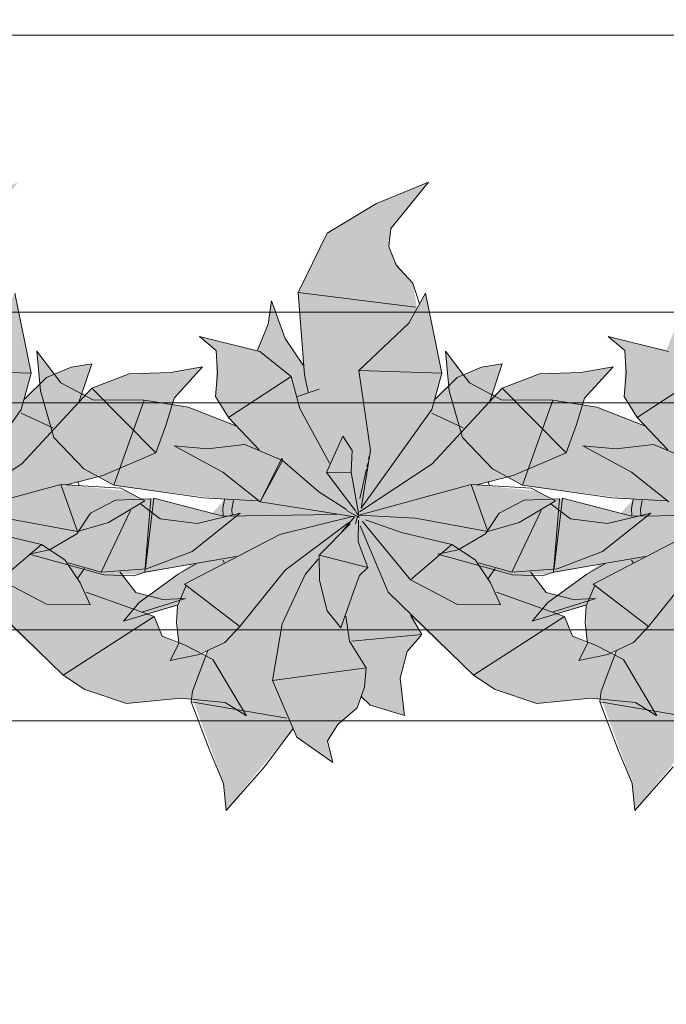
# Model space of a CAD drawing. Header units: millimetres. Extents: x -59761 to 112741, y -57975 to 46221.
# Tile 390 of 421: x 82134 to 82846, y -10067 to -8983. Entities that reach past the tile are written whole.
import ezdxf

# ---------------------------------------------------------------- set-up
doc = ezdxf.new("R2010")
doc.units = ezdxf.units.MM
for name, pattern in [('короткая штриховая', [282.222222, 141.111111, -141.111111]), ('Штриховая', [564.444447, 282.222223, -282.222223]), ('Штрихпунктирная', [670.277762, 352.777767, -176.388884, 0, -141.111112])]:
    doc.linetypes.add(name, pattern=pattern)
for name, color, linetype in [('Интерьер - Мебель', 7, 'Continuous'), ('Элемент модели - Границы зон', 7, 'Continuous'), ('Элемент Модели - Зона', 7, 'Continuous'), ('Элемент Модели - Оси', 2, 'Continuous')]:
    doc.layers.add(name, color=color, linetype=linetype)

msp = doc.modelspace()

# ---------------------------------------------------------------- hatches: boundary and pattern name
at = {"layer": 'Интерьер - Мебель', "linetype": 'Continuous', "lineweight": 0}
for points in [[(82132.2, -9161.92), (82074.96, -9185.35), (82020.64, -9217.93), (81988.78, -9283.32), (81994.17, -9363.23), (81975.41, -9335.48), (81959.32, -9292.44), (81955.69, -9318.31), (81944.05, -9346.91), (81879.91, -9331.79), (81898.52, -9347.31), (81898.24, -9390.13), (81897.63, -9397.7), (81911.96, -9421.11), (81920, -9430.06), (81866.1, -9409.55), (81825.32, -9403.05), (81769.23, -9401.64), (81727.5, -9382.62), (81701.02, -9347.87), (81704.83, -9391.67), (81719.55, -9442.88), (81752.83, -9477.57), (81785.86, -9495.58), (81907.65, -9511.28), (81893.75, -9526.55), (81829.65, -9509.89), (81787.69, -9511.92), (81759.91, -9526.25), (81745.04, -9548.96), (81714.9, -9566.58), (81692.58, -9571.37), (81774.86, -9594.15), (81813.83, -9593.45), (81870.29, -9582.69), (81818.53, -9621.28), (81796.37, -9645.3), (81855.71, -9628.39), (81855.93, -9658.32), (81857.09, -9669.92), (81847.76, -9688.65), (81889.18, -9677.55), (81871.51, -9728.17), (81906.44, -9823.85), (81909.27, -9853.92), (81983.17, -9763.36), (81987.29, -9773.04), (82026.87, -9800.8), (82020.93, -9776.97), (82032.28, -9759.2), (82053.6, -9740.68), (82057.64, -9729.36), (82067.96, -9737.6), (82105.7, -9749.02), (82101.12, -9708.18), (82108.71, -9678.66), (82124.83, -9659.87), (82113.05, -9641.14), (82181.84, -9704.8), (82205.65, -9720.6), (82251.45, -9735.87), (82310.94, -9730.08), (82360.18, -9734.85), (82383.58, -9749.34), (82346.72, -9687.54), (82290.79, -9661.9), (82282.08, -9640.06), (82269.39, -9635.1), (82316.59, -9620.11), (82291.41, -9621.33), (82261.72, -9613.76), (82244.35, -9590.84), (82273.74, -9587.47), (82323.85, -9568.35), (82376.83, -9526.31), (82329.42, -9537.88), (82288.56, -9532.7), (82267.19, -9516.38), (82271.89, -9512.58), (82251.14, -9501.8), (82185.28, -9495.17), (82225.52, -9484.89), (82283.94, -9459.8), (82303.88, -9399.75), (82335.38, -9365.1), (82299.88, -9371.33), (82254.32, -9372.74), (82213.36, -9388.5), (82199.61, -9403), (82213.39, -9362.01), (82190.65, -9365.49), (82163.62, -9376.87), (82139.37, -9400.71), (82146.76, -9372.12), (82128.72, -9283.96), (82119.56, -9300.57), (82114.98, -9272.97), (82105.84, -9263.08), (82094.1, -9246.74), (82088.42, -9232.66), (82090.54, -9212.69)], [(82584.1, -9161.92), (82526.86, -9185.35), (82472.54, -9217.93), (82440.68, -9283.32), (82446.07, -9363.23), (82427.31, -9335.48), (82411.22, -9292.44), (82407.59, -9318.31), (82395.95, -9346.91), (82331.81, -9331.79), (82350.42, -9347.31), (82350.14, -9390.13), (82349.54, -9397.7), (82363.86, -9421.11), (82371.91, -9430.06), (82318.01, -9409.55), (82277.22, -9403.05), (82221.13, -9401.64), (82179.4, -9382.62), (82152.92, -9347.87), (82156.74, -9391.67), (82171.45, -9442.88), (82204.73, -9477.57), (82237.77, -9495.58), (82359.55, -9511.28), (82345.65, -9526.55), (82281.55, -9509.89), (82239.59, -9511.92), (82211.81, -9526.25), (82196.94, -9548.96), (82166.8, -9566.58), (82144.48, -9571.37), (82226.76, -9594.15), (82265.74, -9593.45), (82322.19, -9582.69), (82270.43, -9621.28), (82248.27, -9645.3), (82307.61, -9628.39), (82307.83, -9658.32), (82309, -9669.92), (82299.66, -9688.65), (82341.08, -9677.55), (82323.41, -9728.17), (82358.35, -9823.85), (82361.17, -9853.92), (82435.07, -9763.36), (82439.19, -9773.04), (82478.77, -9800.8), (82472.83, -9776.97), (82484.18, -9759.2), (82505.51, -9740.68), (82509.54, -9729.36), (82519.86, -9737.6), (82557.6, -9749.02), (82553.03, -9708.18), (82560.61, -9678.66), (82576.73, -9659.87), (82564.96, -9641.14), (82633.74, -9704.8), (82657.56, -9720.6), (82703.35, -9735.87), (82762.84, -9730.08), (82812.09, -9734.85), (82835.48, -9749.34), (82798.63, -9687.54), (82742.69, -9661.9), (82733.98, -9640.06), (82721.29, -9635.1), (82768.49, -9620.11), (82743.32, -9621.33), (82713.62, -9613.76), (82696.26, -9590.84), (82725.64, -9587.47), (82775.75, -9568.35), (82828.74, -9526.31), (82781.32, -9537.88), (82740.47, -9532.7), (82719.09, -9516.38), (82723.79, -9512.58), (82703.05, -9501.8), (82637.18, -9495.17), (82677.42, -9484.89), (82735.84, -9459.8), (82755.78, -9399.75), (82787.28, -9365.1), (82751.79, -9371.33), (82706.22, -9372.74), (82665.26, -9388.5), (82651.52, -9403), (82665.29, -9362.01), (82642.55, -9365.49), (82615.52, -9376.87), (82591.27, -9400.71), (82598.66, -9372.12), (82580.63, -9283.96), (82571.47, -9300.57), (82566.88, -9272.97), (82557.74, -9263.08), (82546.01, -9246.74), (82540.32, -9232.66), (82542.44, -9212.69)], [(83034.1, -9161.92), (82976.86, -9185.35), (82922.54, -9217.93), (82890.68, -9283.32), (82896.07, -9363.23), (82877.31, -9335.48), (82861.22, -9292.44), (82857.59, -9318.31), (82845.95, -9346.91), (82781.81, -9331.79), (82800.42, -9347.31), (82800.14, -9390.13), (82799.54, -9397.7), (82813.86, -9421.11), (82821.91, -9430.06), (82768.01, -9409.55), (82727.22, -9403.05), (82671.13, -9401.64), (82629.4, -9382.62), (82602.92, -9347.87), (82606.74, -9391.67), (82621.45, -9442.88), (82654.73, -9477.57), (82687.77, -9495.58), (82809.55, -9511.28), (82795.65, -9526.55), (82731.55, -9509.89), (82689.59, -9511.92), (82661.81, -9526.25), (82646.94, -9548.96), (82616.8, -9566.58), (82594.48, -9571.37), (82676.76, -9594.15), (82715.74, -9593.45), (82772.19, -9582.69), (82720.43, -9621.28), (82698.27, -9645.3), (82757.61, -9628.39), (82757.83, -9658.32), (82759, -9669.92), (82749.66, -9688.65), (82791.08, -9677.55), (82773.41, -9728.17), (82808.35, -9823.85), (82811.17, -9853.92), (82885.07, -9763.36), (82889.19, -9773.04), (82928.77, -9800.8), (82922.83, -9776.97), (82934.18, -9759.2), (82955.51, -9740.68), (82959.54, -9729.36), (82969.86, -9737.6), (83007.6, -9749.02), (83003.03, -9708.18), (83010.61, -9678.66), (83026.73, -9659.87), (83014.96, -9641.14), (83083.74, -9704.8), (83107.56, -9720.6), (83153.35, -9735.87), (83212.84, -9730.08), (83262.09, -9734.85), (83285.48, -9749.34), (83248.63, -9687.54), (83192.69, -9661.9), (83183.98, -9640.06), (83171.29, -9635.1), (83218.49, -9620.11), (83193.32, -9621.33), (83163.62, -9613.76), (83146.26, -9590.84), (83175.64, -9587.47), (83225.75, -9568.35), (83278.74, -9526.31), (83231.32, -9537.88), (83190.47, -9532.7), (83169.09, -9516.38), (83173.79, -9512.58), (83153.05, -9501.8), (83087.18, -9495.17), (83127.42, -9484.89), (83185.84, -9459.8), (83205.78, -9399.75), (83237.28, -9365.1), (83201.79, -9371.33), (83156.22, -9372.74), (83115.26, -9388.5), (83101.52, -9403), (83115.29, -9362.01), (83092.55, -9365.49), (83065.52, -9376.87), (83041.27, -9400.71), (83048.66, -9372.12), (83030.63, -9283.96), (83021.47, -9300.57), (83016.88, -9272.97), (83007.74, -9263.08), (82996.01, -9246.74), (82990.32, -9232.66), (82992.44, -9212.69)]]:
    msp.add_hatch(color=255, dxfattribs=at).paths.add_polyline_path(points)

# ---------------------------------------------------------------- linework, layer by layer
at = {"layer": 'Интерьер - Мебель', "color": 7, "linetype": 'Continuous', "lineweight": 15}
for p, q in [((82584.1, -9161.92), (82526.86, -9185.35)), ((82584.1, -9161.92), (82526.86, -9185.35)), ((82584.1, -9161.92), (82542.44, -9212.69)), ((82584.1, -9161.92), (82542.44, -9212.69)), ((82526.86, -9185.35), (82472.54, -9217.93)), ((82526.86, -9185.35), (82472.54, -9217.93)), ((82542.44, -9212.69), (82540.32, -9232.66)), ((82542.44, -9212.69), (82540.32, -9232.66)), ((82472.54, -9217.93), (82440.68, -9283.32)), ((82472.54, -9217.93), (82440.68, -9283.32)), ((82540.32, -9232.66), (82548.61, -9253.19)), ((82540.32, -9232.66), (82548.61, -9253.19)), ((82548.61, -9253.19), (82566.88, -9272.97)), ((82548.61, -9253.19), (82566.88, -9272.97)), ((82566.88, -9272.97), (82574.18, -9295.76)), ((82566.88, -9272.97), (82574.18, -9295.76)), ((82128.72, -9283.96), (82146.76, -9372.12)), ((82128.72, -9283.96), (82146.76, -9372.12)), ((82440.68, -9283.32), (82569.68, -9299.61)), ((82440.68, -9283.32), (82447.56, -9373.87)), ((82440.68, -9283.32), (82569.68, -9299.61)), ((82440.68, -9283.32), (82447.56, -9373.87)), ((82580.63, -9283.96), (82562.3, -9317.18)), ((82580.63, -9283.96), (82562.3, -9317.18)), ((82580.63, -9283.96), (82598.66, -9372.12)), ((82580.63, -9283.96), (82598.66, -9372.12)), ((82411.22, -9292.44), (82407.59, -9318.31)), ((82411.22, -9292.44), (82407.59, -9318.31)), ((82411.22, -9292.44), (82426.2, -9333.84)), ((82411.22, -9292.44), (82426.2, -9333.84)), ((82407.59, -9318.31), (82395.95, -9346.91)), ((82407.59, -9318.31), (82395.95, -9346.91)), ((82562.3, -9317.18), (82507.47, -9369.38)), ((82562.3, -9317.18), (82507.47, -9369.38)), ((82331.81, -9331.79), (82350.42, -9347.31)), ((82331.81, -9331.79), (82398.41, -9348.17)), ((82331.81, -9331.79), (82350.42, -9347.31)), ((82331.81, -9331.79), (82398.41, -9348.17)), ((82426.2, -9333.84), (82446.07, -9363.23)), ((82426.2, -9333.84), (82446.07, -9363.23)), ((82781.81, -9331.79), (82800.42, -9347.31)), ((82781.81, -9331.79), (82848.41, -9348.17)), ((82781.81, -9331.79), (82800.42, -9347.31)), ((82781.81, -9331.79), (82848.41, -9348.17)), ((82152.92, -9347.87), (82156.74, -9391.67)), ((82152.92, -9347.87), (82179.4, -9382.62)), ((82152.92, -9347.87), (82156.74, -9391.67)), ((82152.92, -9347.87), (82179.4, -9382.62)), ((82350.42, -9347.31), (82351.58, -9372.16)), ((82350.42, -9347.31), (82351.58, -9372.16)), ((82398.41, -9348.17), (82432.79, -9375.65)), ((82398.41, -9348.17), (82432.79, -9375.65)), ((82602.92, -9347.87), (82606.74, -9391.67)), ((82602.92, -9347.87), (82629.4, -9382.62)), ((82602.92, -9347.87), (82606.74, -9391.67)), ((82602.92, -9347.87), (82629.4, -9382.62)), ((82800.42, -9347.31), (82801.58, -9372.16)), ((82800.42, -9347.31), (82801.58, -9372.16)), ((82190.65, -9365.49), (82163.62, -9376.86)), ((82190.65, -9365.49), (82163.62, -9376.86)), ((82213.39, -9362), (82190.65, -9365.49)), ((82213.39, -9362), (82190.65, -9365.49)), ((82213.39, -9362), (82199.61, -9403)), ((82213.39, -9362), (82199.61, -9403)), ((82335.38, -9365.1), (82299.88, -9371.33)), ((82335.38, -9365.1), (82299.88, -9371.33)), ((82335.38, -9365.1), (82303.88, -9399.75)), ((82335.38, -9365.1), (82303.88, -9399.75)), ((82642.55, -9365.49), (82615.52, -9376.86)), ((82642.55, -9365.49), (82615.52, -9376.86)), ((82665.29, -9362), (82642.55, -9365.49)), ((82665.29, -9362), (82642.55, -9365.49)), ((82665.29, -9362), (82651.52, -9403)), ((82665.29, -9362), (82651.52, -9403)), ((82787.28, -9365.1), (82751.79, -9371.33)), ((82787.28, -9365.1), (82751.79, -9371.33)), ((82787.28, -9365.1), (82755.78, -9399.75)), ((82787.28, -9365.1), (82755.78, -9399.75)), ((82055.56, -9369.38), (82146.76, -9372.11)), ((82055.56, -9369.38), (82146.76, -9372.11)), ((82146.76, -9372.12), (82135.73, -9412.13)), ((82146.76, -9372.12), (82135.73, -9412.13)), ((82163.62, -9376.86), (82139.37, -9400.71)), ((82163.62, -9376.86), (82139.37, -9400.71)), ((82254.32, -9372.74), (82213.36, -9388.5)), ((82254.32, -9372.74), (82213.36, -9388.5)), ((82299.88, -9371.33), (82254.32, -9372.74)), ((82299.88, -9371.33), (82254.32, -9372.74)), ((82351.58, -9372.16), (82349.54, -9397.7)), ((82351.58, -9372.16), (82349.54, -9397.7)), ((82432.79, -9375.65), (82363.86, -9421.11)), ((82432.79, -9375.65), (82363.86, -9421.11)), ((82432.79, -9375.65), (82442.48, -9411.21)), ((82432.79, -9375.65), (82442.48, -9411.21)), ((82447.56, -9373.87), (82451.48, -9392.91)), ((82447.56, -9373.87), (82451.48, -9392.91)), ((82507.47, -9369.38), (82598.66, -9372.11)), ((82507.47, -9369.38), (82520.3, -9457.25)), ((82507.47, -9369.38), (82598.66, -9372.11)), ((82507.47, -9369.38), (82520.3, -9457.25)), ((82598.66, -9372.12), (82587.63, -9412.13)), ((82598.66, -9372.12), (82587.63, -9412.13)), ((82615.52, -9376.86), (82591.27, -9400.71)), ((82615.52, -9376.86), (82591.27, -9400.71)), ((82706.22, -9372.74), (82665.26, -9388.5)), ((82706.22, -9372.74), (82665.26, -9388.5)), ((82751.79, -9371.33), (82706.22, -9372.74)), ((82751.79, -9371.33), (82706.22, -9372.74)), ((82801.58, -9372.16), (82799.54, -9397.7)), ((82801.58, -9372.16), (82799.54, -9397.7)), ((82882.79, -9375.65), (82813.86, -9421.11)), ((82882.79, -9375.65), (82813.86, -9421.11)), ((82213.36, -9388.5), (82136.18, -9471.99)), ((82213.36, -9388.5), (82136.18, -9471.99)), ((82179.4, -9382.62), (82214.45, -9401.59)), ((82179.4, -9382.62), (82214.45, -9401.59)), ((82213.36, -9388.5), (82283.94, -9459.8)), ((82213.36, -9388.5), (82283.94, -9459.8)), ((82665.26, -9388.5), (82588.08, -9471.99)), ((82665.26, -9388.5), (82588.08, -9471.99)), ((82629.4, -9382.62), (82664.45, -9401.59)), ((82629.4, -9382.62), (82664.45, -9401.59)), ((82665.26, -9388.5), (82735.84, -9459.8)), ((82665.26, -9388.5), (82735.84, -9459.8)), ((82156.74, -9391.67), (82171.45, -9442.88)), ((82156.74, -9391.67), (82171.45, -9442.88)), ((82303.88, -9399.75), (82294.71, -9429.6)), ((82303.88, -9399.75), (82294.71, -9429.6)), ((82349.54, -9397.7), (82363.86, -9421.11)), ((82349.54, -9397.7), (82363.86, -9421.11)), ((82463.71, -9389.62), (82439.86, -9397.84)), ((82463.71, -9389.62), (82439.86, -9397.84)), ((82606.74, -9391.67), (82621.45, -9442.88)), ((82606.74, -9391.67), (82621.45, -9442.88)), ((82755.78, -9399.75), (82746.61, -9429.6)), ((82755.78, -9399.75), (82746.61, -9429.6)), ((82799.54, -9397.7), (82813.86, -9421.11)), ((82799.54, -9397.7), (82813.86, -9421.11)), ((82214.45, -9401.59), (82270.83, -9402.04)), ((82214.45, -9401.59), (82270.83, -9402.04)), ((82270.83, -9402.04), (82237.77, -9495.58)), ((82270.83, -9402.04), (82237.77, -9495.58)), ((82270.83, -9402.04), (82319.32, -9409.76)), ((82270.83, -9402.04), (82319.32, -9409.76)), ((82319.32, -9409.76), (82371.91, -9430.06)), ((82319.32, -9409.76), (82371.91, -9430.06)), ((82442.48, -9411.21), (82475.12, -9471.09)), ((82442.48, -9411.21), (82475.12, -9471.09)), ((82664.45, -9401.59), (82720.83, -9402.04)), ((82664.45, -9401.59), (82720.83, -9402.04)), ((82720.83, -9402.04), (82687.77, -9495.58)), ((82720.83, -9402.04), (82687.77, -9495.58)), ((82720.83, -9402.04), (82769.32, -9409.76)), ((82720.83, -9402.04), (82769.32, -9409.76)), ((82769.32, -9409.76), (82821.91, -9430.06)), ((82769.32, -9409.76), (82821.91, -9430.06)), ((82135.73, -9412.13), (82058.1, -9520.82)), ((82135.73, -9412.13), (82058.1, -9520.82)), ((82135.69, -9416.37), (82170.46, -9432.33)), ((82135.69, -9416.37), (82170.46, -9432.33)), ((82363.86, -9421.11), (82397.74, -9456.57)), ((82363.86, -9421.11), (82397.74, -9456.57)), ((82587.63, -9412.13), (82510, -9520.82)), ((82587.63, -9412.13), (82510, -9520.82)), ((82587.59, -9416.37), (82622.36, -9432.33)), ((82587.59, -9416.37), (82622.36, -9432.33)), ((82813.86, -9421.11), (82847.74, -9456.57)), ((82813.86, -9421.11), (82847.74, -9456.57)), ((82294.71, -9429.6), (82283.94, -9459.8)), ((82294.71, -9429.6), (82283.94, -9459.8)), ((82746.61, -9429.6), (82735.84, -9459.8)), ((82746.61, -9429.6), (82735.84, -9459.8)), ((82171.45, -9442.88), (82204.73, -9477.57)), ((82171.45, -9442.88), (82204.73, -9477.57)), ((82489.69, -9441.52), (82471.86, -9481.59)), ((82489.69, -9441.52), (82471.86, -9481.59)), ((82489.69, -9441.52), (82499.91, -9457.45)), ((82489.69, -9441.52), (82499.91, -9457.45)), ((82621.45, -9442.88), (82654.73, -9477.57)), ((82621.45, -9442.88), (82654.73, -9477.57)), ((82303.92, -9452.1), (82340.75, -9455.35)), ((82303.92, -9452.1), (82357.51, -9481.04)), ((82303.92, -9452.1), (82340.75, -9455.35)), ((82303.92, -9452.1), (82357.51, -9481.04)), ((82381.87, -9450.71), (82340.75, -9455.35)), ((82381.87, -9450.71), (82340.75, -9455.35)), ((82381.87, -9450.71), (82423.3, -9468.31)), ((82381.87, -9450.71), (82423.3, -9468.31)), ((82753.92, -9452.1), (82790.75, -9455.35)), ((82753.92, -9452.1), (82807.51, -9481.04)), ((82753.92, -9452.1), (82790.75, -9455.35)), ((82753.92, -9452.1), (82807.51, -9481.04)), ((82831.87, -9450.71), (82790.75, -9455.35)), ((82831.87, -9450.71), (82790.75, -9455.35)), ((82831.87, -9450.71), (82873.3, -9468.31)), ((82831.87, -9450.71), (82873.3, -9468.31)), ((82283.94, -9459.8), (82225.52, -9484.89)), ((82283.94, -9459.8), (82225.52, -9484.89)), ((82499.91, -9457.45), (82499.05, -9481.34)), ((82499.91, -9457.45), (82499.05, -9481.34)), ((82520.3, -9457.25), (82510, -9520.82)), ((82520.3, -9457.25), (82510, -9520.82)), ((82518.57, -9464.39), (82518.08, -9466.62)), ((82518.57, -9464.39), (82518.08, -9466.62)), ((82520.03, -9457.69), (82519.78, -9458.81)), ((82520.03, -9457.69), (82519.78, -9458.81)), ((82735.84, -9459.8), (82677.42, -9484.89)), ((82735.84, -9459.8), (82677.42, -9484.89)), ((82136.18, -9471.99), (82056.11, -9524.75)), ((82136.18, -9471.99), (82056.11, -9524.75)), ((82422.46, -9465.7), (82398.76, -9514.02)), ((82422.46, -9465.7), (82398.76, -9514.02)), ((82423.3, -9468.31), (82398.76, -9514.02)), ((82423.3, -9468.31), (82398.76, -9514.02)), ((82422.46, -9465.7), (82423.3, -9468.31)), ((82422.46, -9465.7), (82423.3, -9468.31)), ((82423.3, -9468.31), (82463.37, -9502.94)), ((82423.3, -9468.31), (82463.37, -9502.94)), ((82588.08, -9471.99), (82508.01, -9524.75)), ((82588.08, -9471.99), (82508.01, -9524.75)), ((82517.11, -9471.09), (82516.14, -9475.55)), ((82517.11, -9471.09), (82516.14, -9475.55)), ((82225.52, -9484.89), (82185.31, -9495.16)), ((82225.52, -9484.89), (82185.31, -9495.16)), ((82204.73, -9477.57), (82237.77, -9495.58)), ((82204.73, -9477.57), (82237.77, -9495.58)), ((82357.51, -9481.04), (82398.76, -9514.02)), ((82357.51, -9481.04), (82398.76, -9514.02)), ((82499.05, -9481.34), (82471.86, -9481.59)), ((82499.05, -9481.34), (82471.86, -9481.59)), ((82471.86, -9481.59), (82503.88, -9523.87)), ((82471.86, -9481.59), (82503.88, -9523.87)), ((82499.05, -9481.34), (82507.33, -9528.43)), ((82499.05, -9481.34), (82507.33, -9528.43)), ((82515.64, -9477.78), (82508.6, -9510.1)), ((82515.64, -9477.78), (82508.6, -9510.1)), ((82677.42, -9484.89), (82637.21, -9495.16)), ((82677.42, -9484.89), (82637.21, -9495.16)), ((82654.73, -9477.57), (82687.77, -9495.58)), ((82654.73, -9477.57), (82687.77, -9495.58)), ((82807.51, -9481.04), (82848.76, -9514.02)), ((82807.51, -9481.04), (82848.76, -9514.02)), ((82179.28, -9494.81), (82055.43, -9528.43)), ((82179.28, -9494.81), (82055.43, -9528.43)), ((82179.28, -9494.81), (82245.3, -9498.76)), ((82179.28, -9494.81), (82197.6, -9546.65)), ((82179.28, -9494.81), (82245.3, -9498.76)), ((82179.28, -9494.81), (82197.6, -9546.65)), ((82197.89, -9491.57), (82199.28, -9495.93)), ((82197.89, -9491.57), (82199.28, -9495.93)), ((82237.77, -9495.58), (82335.92, -9509.37)), ((82237.77, -9495.58), (82335.92, -9509.37)), ((82631.18, -9494.81), (82507.33, -9528.43)), ((82631.18, -9494.81), (82507.33, -9528.43)), ((82631.18, -9494.81), (82697.21, -9498.76)), ((82631.18, -9494.81), (82649.5, -9546.65)), ((82631.18, -9494.81), (82697.21, -9498.76)), ((82631.18, -9494.81), (82649.5, -9546.65)), ((82649.79, -9491.57), (82651.19, -9495.93)), ((82649.79, -9491.57), (82651.19, -9495.93)), ((82687.77, -9495.58), (82785.92, -9509.37)), ((82687.77, -9495.58), (82785.92, -9509.37)), ((82245.3, -9498.76), (82271.89, -9512.58)), ((82245.3, -9498.76), (82271.89, -9512.58)), ((82463.37, -9502.94), (82493.73, -9522.13)), ((82463.37, -9502.94), (82493.73, -9522.13)), ((82697.21, -9498.76), (82723.79, -9512.58)), ((82697.21, -9498.76), (82723.79, -9512.58)), ((82239.6, -9511.92), (82211.81, -9526.25)), ((82239.6, -9511.92), (82211.81, -9526.25)), ((82271.89, -9512.58), (82231.84, -9536.51)), ((82271.89, -9512.58), (82231.84, -9536.51)), ((82278.36, -9510.57), (82239.6, -9511.92)), ((82278.36, -9510.57), (82239.6, -9511.92)), ((82267.19, -9516.38), (82288.56, -9532.7)), ((82267.19, -9516.38), (82288.56, -9532.7)), ((82278.36, -9510.57), (82271.9, -9591.43)), ((82278.36, -9510.57), (82271.9, -9591.43)), ((82281.55, -9509.89), (82272.43, -9587.03)), ((82281.55, -9509.89), (82272.43, -9587.03)), ((82281.55, -9509.89), (82358.01, -9529.77)), ((82281.55, -9509.89), (82358.01, -9529.77)), ((82335.92, -9509.37), (82395.93, -9512.58)), ((82335.92, -9509.37), (82395.93, -9512.58)), ((82359.55, -9511.28), (82357.53, -9521.35)), ((82359.55, -9511.28), (82357.53, -9521.35)), ((82369.42, -9512.55), (82367.56, -9521.82)), ((82369.42, -9512.55), (82367.56, -9521.82)), ((82398.76, -9514.02), (82500.79, -9529.93)), ((82398.76, -9514.02), (82500.79, -9529.93)), ((82689.6, -9511.92), (82661.81, -9526.25)), ((82689.6, -9511.92), (82661.81, -9526.25)), ((82723.79, -9512.58), (82683.75, -9536.51)), ((82723.79, -9512.58), (82683.75, -9536.51)), ((82728.36, -9510.57), (82689.6, -9511.92)), ((82728.36, -9510.57), (82689.6, -9511.92)), ((82719.09, -9516.38), (82740.47, -9532.7)), ((82719.09, -9516.38), (82740.47, -9532.7)), ((82728.36, -9510.57), (82721.9, -9591.43)), ((82728.36, -9510.57), (82721.9, -9591.43)), ((82731.55, -9509.89), (82722.43, -9587.03)), ((82731.55, -9509.89), (82722.43, -9587.03)), ((82731.55, -9509.89), (82808.01, -9529.77)), ((82731.55, -9509.89), (82808.01, -9529.77)), ((82785.92, -9509.37), (82845.93, -9512.58)), ((82785.92, -9509.37), (82845.93, -9512.58)), ((82809.55, -9511.28), (82807.53, -9521.35)), ((82809.55, -9511.28), (82807.53, -9521.35)), ((82819.42, -9512.55), (82817.56, -9521.82)), ((82819.42, -9512.55), (82817.56, -9521.82)), ((82211.81, -9526.25), (82196.94, -9548.96)), ((82211.81, -9526.25), (82196.94, -9548.96)), ((82256.11, -9523.32), (82223.82, -9591.22)), ((82256.11, -9523.32), (82223.82, -9591.22)), ((82376.83, -9526.31), (82323.85, -9568.35)), ((82376.83, -9526.31), (82323.85, -9568.35)), ((82376.83, -9526.31), (82329.42, -9537.88)), ((82376.83, -9526.31), (82329.42, -9537.88)), ((82357.53, -9521.35), (82357.98, -9529.15)), ((82357.53, -9521.35), (82357.98, -9529.15)), ((82482.94, -9527.63), (82358.01, -9529.77)), ((82482.94, -9527.63), (82358.01, -9529.77)), ((82367.56, -9521.82), (82367.94, -9528.36)), ((82367.56, -9521.82), (82367.94, -9528.36)), ((82501.74, -9529.8), (82420.45, -9549.79)), ((82501.74, -9529.8), (82420.45, -9549.79)), ((82502.96, -9530.08), (82488.5, -9546.98)), ((82502.96, -9530.08), (82488.5, -9546.98)), ((82493.88, -9523.56), (82507.78, -9531.02)), ((82493.88, -9523.56), (82507.78, -9531.02)), ((82505.73, -9530.08), (82503.82, -9538)), ((82505.73, -9530.08), (82503.82, -9538)), ((82504.18, -9524.42), (82507.78, -9531.02)), ((82504.18, -9524.42), (82507.78, -9531.02)), ((82506.83, -9525.56), (82506.28, -9527.82)), ((82506.83, -9525.56), (82506.28, -9527.82)), ((82506.47, -9527.29), (82507.33, -9528.43)), ((82506.47, -9527.29), (82507.33, -9528.43)), ((82507.33, -9528.43), (82569.73, -9531.7)), ((82507.33, -9528.43), (82569.73, -9531.7)), ((82661.81, -9526.25), (82646.94, -9548.96)), ((82661.81, -9526.25), (82646.94, -9548.96)), ((82708.02, -9523.32), (82675.72, -9591.22)), ((82708.02, -9523.32), (82675.72, -9591.22)), ((82828.74, -9526.31), (82775.75, -9568.35)), ((82828.74, -9526.31), (82775.75, -9568.35)), ((82828.74, -9526.31), (82781.32, -9537.88)), ((82828.74, -9526.31), (82781.32, -9537.88)), ((82807.53, -9521.35), (82807.98, -9529.15)), ((82807.53, -9521.35), (82807.98, -9529.15)), ((82932.94, -9527.63), (82808.01, -9529.77)), ((82932.94, -9527.63), (82808.01, -9529.77)), ((82817.56, -9521.82), (82817.94, -9528.36)), ((82817.56, -9521.82), (82817.94, -9528.36)), ((82117.83, -9531.7), (82197.6, -9546.65)), ((82117.83, -9531.7), (82197.6, -9546.65)), ((82231.84, -9536.51), (82197.6, -9546.65)), ((82231.84, -9536.51), (82197.6, -9546.65)), ((82288.56, -9532.7), (82329.42, -9537.88)), ((82288.56, -9532.7), (82329.42, -9537.88)), ((82496.54, -9536.48), (82426.2, -9588.99)), ((82496.54, -9536.48), (82426.2, -9588.99)), ((82497.66, -9538.18), (82463.55, -9572.61)), ((82497.66, -9538.18), (82463.55, -9572.61)), ((82507.18, -9533.85), (82506.53, -9557.81)), ((82507.18, -9533.85), (82506.53, -9557.81)), ((82508.86, -9540.3), (82539.7, -9613.44)), ((82508.86, -9540.3), (82539.7, -9613.44)), ((82511.56, -9535.62), (82564.29, -9599.79)), ((82511.56, -9535.62), (82564.29, -9599.79)), ((82514.82, -9533.52), (82554.36, -9547.55)), ((82514.82, -9533.52), (82554.36, -9547.55)), ((82569.73, -9531.7), (82649.5, -9546.65)), ((82569.73, -9531.7), (82649.5, -9546.65)), ((82683.75, -9536.51), (82649.5, -9546.65)), ((82683.75, -9536.51), (82649.5, -9546.65)), ((82740.47, -9532.7), (82781.32, -9537.88)), ((82740.47, -9532.7), (82781.32, -9537.88)), ((82102.46, -9547.55), (82157.82, -9560.76)), ((82102.46, -9547.55), (82157.82, -9560.76)), ((82196.94, -9548.96), (82166.8, -9566.58)), ((82196.94, -9548.96), (82166.8, -9566.58)), ((82420.45, -9549.79), (82315.27, -9604.43)), ((82420.45, -9549.79), (82315.27, -9604.43)), ((82554.36, -9547.55), (82609.72, -9560.76)), ((82554.36, -9547.55), (82609.72, -9560.76)), ((82646.94, -9548.96), (82616.8, -9566.58)), ((82646.94, -9548.96), (82616.8, -9566.58)), ((82870.45, -9549.79), (82765.27, -9604.43)), ((82870.45, -9549.79), (82765.27, -9604.43)), ((82157.82, -9560.76), (82112.39, -9599.79)), ((82157.82, -9560.76), (82112.39, -9599.79)), ((82157.82, -9560.76), (82183.64, -9577.53)), ((82157.82, -9560.76), (82183.64, -9577.53)), ((82506.53, -9557.81), (82517.32, -9586.17)), ((82506.53, -9557.81), (82517.32, -9586.17)), ((82609.72, -9560.76), (82564.29, -9599.79)), ((82609.72, -9560.76), (82564.29, -9599.79)), ((82609.72, -9560.76), (82635.55, -9577.53)), ((82609.72, -9560.76), (82635.55, -9577.53)), ((82166.8, -9566.58), (82144.48, -9571.37)), ((82166.8, -9566.58), (82144.48, -9571.37)), ((82144.48, -9571.37), (82226.76, -9594.15)), ((82144.48, -9571.37), (82226.76, -9594.15)), ((82323.85, -9568.35), (82273.74, -9587.47)), ((82323.85, -9568.35), (82273.74, -9587.47)), ((82463.55, -9572.61), (82517.32, -9586.17)), ((82463.55, -9572.61), (82463.95, -9600.41)), ((82463.55, -9572.61), (82517.32, -9586.17)), ((82463.55, -9572.61), (82463.95, -9600.41)), ((82616.8, -9566.58), (82594.48, -9571.37)), ((82616.8, -9566.58), (82594.48, -9571.37)), ((82594.48, -9571.37), (82676.76, -9594.15)), ((82594.48, -9571.37), (82676.76, -9594.15)), ((82775.75, -9568.35), (82725.64, -9587.47)), ((82775.75, -9568.35), (82725.64, -9587.47)), ((82183.64, -9577.53), (82200.4, -9603.21)), ((82183.64, -9577.53), (82200.4, -9603.21)), ((82187.17, -9581.04), (82223.82, -9591.22)), ((82187.17, -9581.04), (82223.82, -9591.22)), ((82372.48, -9573.94), (82271.9, -9591.43)), ((82372.48, -9573.94), (82271.9, -9591.43)), ((82328.3, -9582), (82308.32, -9593.38)), ((82328.3, -9582), (82308.32, -9593.38)), ((82357.78, -9578.25), (82359.27, -9580.51)), ((82357.78, -9578.25), (82359.27, -9580.51)), ((82462.71, -9577.12), (82448.26, -9594.02)), ((82462.71, -9577.12), (82448.26, -9594.02)), ((82635.55, -9577.53), (82652.3, -9603.21)), ((82635.55, -9577.53), (82652.3, -9603.21)), ((82639.08, -9581.04), (82675.72, -9591.22)), ((82639.08, -9581.04), (82675.72, -9591.22)), ((82822.48, -9573.94), (82721.9, -9591.43)), ((82822.48, -9573.94), (82721.9, -9591.43)), ((82778.3, -9582), (82758.32, -9593.38)), ((82778.3, -9582), (82758.32, -9593.38)), ((82807.78, -9578.25), (82809.27, -9580.51)), ((82807.78, -9578.25), (82809.27, -9580.51)), ((82205.47, -9587.17), (82197.73, -9598.33)), ((82205.47, -9587.17), (82197.73, -9598.33)), ((82273.74, -9587.47), (82223.82, -9591.22)), ((82273.74, -9587.47), (82223.82, -9591.22)), ((82226.76, -9594.15), (82259.57, -9595.47)), ((82226.76, -9594.15), (82259.57, -9595.47)), ((82244.35, -9590.84), (82261.72, -9613.76)), ((82244.35, -9590.84), (82261.72, -9613.76)), ((82271.9, -9591.43), (82259.57, -9595.47)), ((82271.9, -9591.43), (82259.57, -9595.47)), ((82308.32, -9593.38), (82265.58, -9624.86)), ((82308.32, -9593.38), (82265.58, -9624.86)), ((82426.2, -9588.99), (82376.3, -9651.29)), ((82426.2, -9588.99), (82376.3, -9651.29)), ((82448.26, -9594.02), (82423.04, -9648.23)), ((82448.26, -9594.02), (82423.04, -9648.23)), ((82508.25, -9595.09), (82501.69, -9611.83)), ((82508.25, -9595.09), (82501.69, -9611.83)), ((82517.32, -9586.17), (82508.25, -9595.09)), ((82517.32, -9586.17), (82508.25, -9595.09)), ((82657.37, -9587.17), (82649.63, -9598.33)), ((82657.37, -9587.17), (82649.63, -9598.33)), ((82725.64, -9587.47), (82675.72, -9591.22)), ((82725.64, -9587.47), (82675.72, -9591.22)), ((82676.76, -9594.15), (82709.57, -9595.47)), ((82676.76, -9594.15), (82709.57, -9595.47)), ((82696.26, -9590.84), (82713.62, -9613.76)), ((82696.26, -9590.84), (82713.62, -9613.76)), ((82721.9, -9591.43), (82709.57, -9595.47)), ((82721.9, -9591.43), (82709.57, -9595.47)), ((82758.32, -9593.38), (82715.58, -9624.86)), ((82758.32, -9593.38), (82715.58, -9624.86)), ((82876.2, -9588.99), (82826.3, -9651.29)), ((82876.2, -9588.99), (82826.3, -9651.29)), ((82112.39, -9599.79), (82163.54, -9626.46)), ((82112.39, -9599.79), (82163.54, -9626.46)), ((82200.4, -9603.21), (82211.53, -9627.31)), ((82200.4, -9603.21), (82211.53, -9627.31)), ((82317.3, -9606), (82307.61, -9628.39)), ((82317.3, -9606), (82307.61, -9628.39)), ((82315.27, -9604.43), (82376.3, -9651.29)), ((82315.27, -9604.43), (82376.3, -9651.29)), ((82463.95, -9600.41), (82472.62, -9633.92)), ((82463.95, -9600.41), (82472.62, -9633.92)), ((82564.29, -9599.79), (82615.45, -9626.46)), ((82564.29, -9599.79), (82615.45, -9626.46)), ((82652.3, -9603.21), (82663.44, -9627.31)), ((82652.3, -9603.21), (82663.44, -9627.31)), ((82767.3, -9606), (82757.61, -9628.39)), ((82767.3, -9606), (82757.61, -9628.39)), ((82765.27, -9604.43), (82826.3, -9651.29)), ((82765.27, -9604.43), (82826.3, -9651.29)), ((82087.79, -9613.44), (82181.84, -9704.8)), ((82087.79, -9613.44), (82181.84, -9704.8)), ((82207.1, -9613.22), (82282.08, -9640.06)), ((82207.1, -9613.22), (82282.08, -9640.06)), ((82261.72, -9613.76), (82291.41, -9621.33)), ((82261.72, -9613.76), (82291.41, -9621.33)), ((82501.69, -9611.83), (82487.47, -9652.53)), ((82501.69, -9611.83), (82487.47, -9652.53)), ((82539.7, -9613.44), (82633.74, -9704.8)), ((82539.7, -9613.44), (82633.74, -9704.8)), ((82659.01, -9613.22), (82733.98, -9640.06)), ((82659.01, -9613.22), (82733.98, -9640.06)), ((82713.62, -9613.76), (82743.32, -9621.33)), ((82713.62, -9613.76), (82743.32, -9621.33)), ((82163.54, -9626.46), (82211.53, -9627.31)), ((82163.54, -9626.46), (82211.53, -9627.31)), ((82265.58, -9624.86), (82248.27, -9645.3)), ((82265.58, -9624.86), (82248.27, -9645.3)), ((82306.94, -9627.75), (82248.27, -9645.3)), ((82306.94, -9627.75), (82248.27, -9645.3)), ((82316.59, -9620.11), (82269.39, -9635.1)), ((82316.59, -9620.11), (82269.39, -9635.1)), ((82316.59, -9620.11), (82291.41, -9621.33)), ((82316.59, -9620.11), (82291.41, -9621.33)), ((82615.45, -9626.46), (82663.44, -9627.31)), ((82615.45, -9626.46), (82663.44, -9627.31)), ((82715.58, -9624.86), (82698.27, -9645.3)), ((82715.58, -9624.86), (82698.27, -9645.3)), ((82756.94, -9627.75), (82698.27, -9645.3)), ((82756.94, -9627.75), (82698.27, -9645.3)), ((82768.49, -9620.11), (82721.29, -9635.1)), ((82768.49, -9620.11), (82721.29, -9635.1)), ((82768.49, -9620.11), (82743.32, -9621.33)), ((82768.49, -9620.11), (82743.32, -9621.33)), ((82307.61, -9628.39), (82306.67, -9646.71)), ((82307.61, -9628.39), (82306.67, -9646.71)), ((82472.62, -9633.92), (82487.47, -9652.53)), ((82472.62, -9633.92), (82487.47, -9652.53)), ((82564.11, -9638.51), (82576.73, -9659.87)), ((82564.11, -9638.51), (82576.73, -9659.87)), ((82757.61, -9628.39), (82756.67, -9646.71)), ((82757.61, -9628.39), (82756.67, -9646.71)), ((82282.08, -9640.06), (82181.84, -9704.8)), ((82282.08, -9640.06), (82181.84, -9704.8)), ((82282.08, -9640.06), (82290.79, -9661.9)), ((82282.08, -9640.06), (82290.79, -9661.9)), ((82306.67, -9646.71), (82309, -9669.92)), ((82306.67, -9646.71), (82309, -9669.92)), ((82423.04, -9648.23), (82412.32, -9710.49)), ((82423.04, -9648.23), (82412.32, -9710.49)), ((82492.98, -9639.63), (82497.27, -9667.16)), ((82492.98, -9639.63), (82497.27, -9667.16)), ((82567.75, -9640.27), (82564.96, -9641.14)), ((82567.75, -9640.27), (82564.96, -9641.14)), ((82733.98, -9640.06), (82633.74, -9704.8)), ((82733.98, -9640.06), (82633.74, -9704.8)), ((82733.98, -9640.06), (82742.69, -9661.9)), ((82733.98, -9640.06), (82742.69, -9661.9)), ((82756.67, -9646.71), (82759, -9669.92)), ((82756.67, -9646.71), (82759, -9669.92)), ((82376.3, -9651.29), (82359.76, -9668.79)), ((82376.3, -9651.29), (82359.76, -9668.79)), ((82576.73, -9659.87), (82499.54, -9667.14)), ((82576.73, -9659.87), (82499.54, -9667.14)), ((82576.73, -9659.87), (82560.61, -9678.66)), ((82576.73, -9659.87), (82560.61, -9678.66)), ((82826.3, -9651.29), (82809.76, -9668.79)), ((82826.3, -9651.29), (82809.76, -9668.79)), ((82290.79, -9661.9), (82316.12, -9671.8)), ((82290.79, -9661.9), (82316.12, -9671.8)), ((82309, -9669.92), (82299.66, -9688.65)), ((82309, -9669.92), (82299.66, -9688.65)), ((82359.76, -9668.79), (82331.55, -9681.81)), ((82359.76, -9668.79), (82331.55, -9681.81)), ((82497.27, -9667.16), (82515.28, -9696.76)), ((82497.27, -9667.16), (82515.28, -9696.76)), ((82742.69, -9661.9), (82768.02, -9671.8)), ((82742.69, -9661.9), (82768.02, -9671.8)), ((82759, -9669.92), (82749.66, -9688.65)), ((82759, -9669.92), (82749.66, -9688.65)), ((82809.76, -9668.79), (82781.55, -9681.81)), ((82809.76, -9668.79), (82781.55, -9681.81)), ((82331.55, -9681.81), (82299.66, -9688.65)), ((82331.55, -9681.81), (82299.66, -9688.65)), ((82316.12, -9671.8), (82346.72, -9687.54)), ((82316.12, -9671.8), (82346.72, -9687.54)), ((82341.08, -9677.55), (82324.13, -9722.44)), ((82341.08, -9677.55), (82324.13, -9722.44)), ((82560.61, -9678.66), (82553.03, -9708.18)), ((82560.61, -9678.66), (82553.03, -9708.18)), ((82781.55, -9681.81), (82749.66, -9688.65)), ((82781.55, -9681.81), (82749.66, -9688.65)), ((82768.02, -9671.8), (82798.63, -9687.54)), ((82768.02, -9671.8), (82798.63, -9687.54)), ((82791.08, -9677.55), (82774.13, -9722.44)), ((82791.08, -9677.55), (82774.13, -9722.44)), ((82346.72, -9687.54), (82383.58, -9749.34)), ((82346.72, -9687.54), (82383.58, -9749.34)), ((82798.63, -9687.54), (82835.48, -9749.34)), ((82798.63, -9687.54), (82835.48, -9749.34)), ((82515.28, -9696.76), (82412.32, -9710.49)), ((82515.28, -9696.76), (82412.32, -9710.49)), ((82515.28, -9696.76), (82513.58, -9718.04)), ((82515.28, -9696.76), (82513.58, -9718.04)), ((82181.84, -9704.8), (82205.65, -9720.6)), ((82181.84, -9704.8), (82205.65, -9720.6)), ((82412.32, -9710.49), (82439.19, -9773.04)), ((82412.32, -9710.49), (82439.19, -9773.04)), ((82553.03, -9708.18), (82557.6, -9749.02)), ((82553.03, -9708.18), (82557.6, -9749.02)), ((82633.74, -9704.8), (82657.56, -9720.6)), ((82633.74, -9704.8), (82657.56, -9720.6)), ((82205.65, -9720.6), (82251.45, -9735.87)), ((82205.65, -9720.6), (82251.45, -9735.87)), ((82324.13, -9722.44), (82322.69, -9733.9)), ((82324.13, -9722.44), (82322.69, -9733.9)), ((82513.58, -9718.04), (82505.51, -9740.68)), ((82513.58, -9718.04), (82505.51, -9740.68)), ((82657.56, -9720.6), (82703.35, -9735.87)), ((82657.56, -9720.6), (82703.35, -9735.87)), ((82774.13, -9722.44), (82772.69, -9733.9)), ((82774.13, -9722.44), (82772.69, -9733.9)), ((82310.94, -9730.08), (82251.45, -9735.87)), ((82310.94, -9730.08), (82251.45, -9735.87)), ((82310.94, -9730.08), (82360.18, -9734.85)), ((82310.94, -9730.08), (82360.18, -9734.85)), ((82322.69, -9733.9), (82428.02, -9752.01)), ((82322.69, -9733.9), (82343.45, -9788.01)), ((82322.69, -9733.9), (82428.02, -9752.01)), ((82322.69, -9733.9), (82343.45, -9788.01)), ((82360.18, -9734.85), (82383.58, -9749.34)), ((82360.18, -9734.85), (82383.58, -9749.34)), ((82509.61, -9727.67), (82519.86, -9737.6)), ((82509.61, -9727.67), (82519.86, -9737.6)), ((82762.84, -9730.08), (82703.35, -9735.87)), ((82762.84, -9730.08), (82703.35, -9735.87)), ((82762.84, -9730.08), (82812.09, -9734.85)), ((82762.84, -9730.08), (82812.09, -9734.85)), ((82772.69, -9733.9), (82878.02, -9752.01)), ((82772.69, -9733.9), (82793.45, -9788.01)), ((82772.69, -9733.9), (82878.02, -9752.01)), ((82772.69, -9733.9), (82793.45, -9788.01)), ((82812.09, -9734.85), (82835.48, -9749.34)), ((82812.09, -9734.85), (82835.48, -9749.34)), ((82505.51, -9740.68), (82484.18, -9759.2)), ((82505.51, -9740.68), (82484.18, -9759.2)), ((82519.86, -9737.6), (82557.6, -9749.02)), ((82519.86, -9737.6), (82557.6, -9749.02)), ((82435.07, -9763.36), (82403.67, -9805.76)), ((82435.07, -9763.36), (82403.67, -9805.76)), ((82484.18, -9759.2), (82472.83, -9776.97)), ((82484.18, -9759.2), (82472.83, -9776.97)), ((82439.19, -9773.04), (82478.77, -9800.8)), ((82439.19, -9773.04), (82478.77, -9800.8)), ((82472.83, -9776.97), (82478.77, -9800.8)), ((82472.83, -9776.97), (82478.77, -9800.8)), ((82343.45, -9788.01), (82358.35, -9823.85)), ((82343.45, -9788.01), (82358.35, -9823.85)), ((82793.45, -9788.01), (82808.35, -9823.85)), ((82793.45, -9788.01), (82808.35, -9823.85)), ((82403.67, -9805.76), (82361.17, -9853.92)), ((82403.67, -9805.76), (82361.17, -9853.92)), ((82853.67, -9805.76), (82811.17, -9853.92)), ((82853.67, -9805.76), (82811.17, -9853.92)), ((82358.35, -9823.85), (82361.17, -9853.92)), ((82358.35, -9823.85), (82361.17, -9853.92)), ((82808.35, -9823.85), (82811.17, -9853.92)), ((82808.35, -9823.85), (82811.17, -9853.92))]:
    msp.add_line(p, q, dxfattribs=at)
at = {"layer": 'Интерьер - Мебель', "color": 7, "linetype": 'Continuous', "lineweight": 5}
for p, q in [((83628.77, -9304.88), (81828.77, -9304.88)), ((83528.77, -9404.88), (81928.77, -9404.88)), ((81928.77, -9654.88), (83528.77, -9654.88)), ((81828.77, -9754.88), (83628.77, -9754.88))]:
    msp.add_line(p, q, dxfattribs=at)
at = {"layer": 'Элемент модели - Границы зон', "color": 7, "linetype": 'короткая штриховая', "lineweight": 15}
for points in [[(96025, -9000), (94825, -9000), (75238.88, -9000), (75238.88, -16794.88), (75850, -16794.88), (75850, -35690.78)], [(75850, -35699.94), (75850, -16794.88), (77696.33, -16794.88), (77696.33, -14421.89), (79332.5, -14421.89), (79332.5, -11247.67), (77696.33, -11247.67), (77696.33, -9000), (80700, -9000), (80700, -9300), (81300, -9300), (81300, -9000), (89700, -9000), (89700, -9300), (90300, -9300), (90300, -9000), (94825, -9000), (96025, -9000), (96025, -18150)]]:
    msp.add_lwpolyline(points, dxfattribs=at)
at = {"layer": 'Элемент Модели - Зона', "color": 253, "linetype": 'Штриховая', "lineweight": 15, "flags": 128}
for points in [[(-8890, -17680), (-3119.74, -17680), (-3119.74, -14858.42), (142.53, -11594.86), (156.67, -11609), (156.67, -11580), (18300, -11580), (18300, -11600), (32399.73, -11600), (32399.73, -11580), (69081.36, -11580), (72316.72, -14823.47), (72320.06, -15158.11), (72320.06, -17695), (72360, -17695), (72360, -19700), (72120, -19700), (72120, -18300), (71700, -18300), (71700, -17900), (63300, -17900), (63300, -18300), (62700, -18300), (62700, -17900), (54320, -17900), (54320, -27030), (62700, -27030), (62700, -26350), (63300, -26350), (63300, -27540), (67380, -27540), (67380, -26630), (67500, -26630), (67500, -27660), (62920, -27660), (62920, -32819.89), (72120, -32819.89), (72120, -27750), (71650, -27750), (71650, -26250), (72120, -26250), (72120, -21200), (72360, -21200), (72360, -33849.94), (72120, -33849.94), (72120, -33059.89), (54320, -33059.89), (54320, -39349.94), (72120, -39349.94), (72120, -36299.94), (71700.06, -36299.94), (71700.06, -35674.44), (72120, -35674.44), (72120, -35349.94), (72360, -35349.94), (72360, -35679.94), (75850, -35679.94), (75850, -16794.88), (75238.88, -16794.88), (75238.88, -9000), (80700, -9000), (80700, -8700), (81300, -8700), (81300, -9000), (87517.1, -9000), (87517.1, -320), (85530, -320), (85530, 300), (84182.9, 300), (81300, 300), (81300, -300), (80700, -300), (80700, 212.5), (79799.78, 212.5), (72300, 212.5), (72300, -300), (71700, -300), (71700, 212.5), (63300, 212.5), (63300, -300), (62700, -300), (62700, 212.5), (54300, 212.5), (54300, -300), (53700, -300), (53700, 212.5), (45650, 212.5), (45650, -300), (45050, -300), (44950, -300), (44950, -5367.2), (32450.06, -5367.2), (32450.06, -200), (32450.06, 7690), (32460.06, 7690), (32460.06, 13850), (29720, 13850), (29720, 5730), (28964.53, 5730), (28964.53, 212), (27300.06, 212), (27300.06, -300), (26700.06, -300), (26700.06, 212), (18300, 212), (18300, -300), (17700, -300), (17700, 212), (16025.03, 212), (16025.03, -7500), (16025.03, -9042.59), (9300, -9042.59), (9300, -9300), (8700, -9300), (8700, -9042.59), (300, -9042.59), (300, -9300), (-300, -9300), (-300, -9042.59), (-8250, -9042.59), (-8250, -9300), (-8850, -9300), (-8850, -9042.59), (-8890, -9042.59)], [(75850, -35690.78), (75850, -35699.94), (77410, -35699.94), (77410, -35679.94), (80725, -35679.94), (80725, -29900), (80700, -29900), (80700, -28400), (80725, -28400), (80725, -27750), (80650, -27750), (80650, -26250), (80725, -26250), (80725, -25600), (80700, -25600), (80700, -24100), (80725, -24100), (80725, -18300), (80700, -18300), (80700, -17700), (81300, -17700), (81300, -18175), (89700, -18175), (89700, -17700), (90300, -17700), (90300, -18175), (96025, -18175), (96025, -9000), (93380.68, -9000), (90300, -9000), (90300, -9300), (89700, -9300), (89700, -9000), (81300, -9000), (81300, -9300), (80700, -9300), (80700, -9000), (77696.33, -9000), (77696.33, -11247.67), (79332.5, -11247.67), (79332.5, -14421.89), (77696.33, -14421.89), (77696.33, -16794.88), (75850, -16794.88)]]:
    msp.add_lwpolyline(points, close=True, dxfattribs=at)
at = {"layer": 'Элемент Модели - Оси', "color": 7, "linetype": 'Штрихпунктирная', "lineweight": 15}
msp.add_line((-57760.58, -9000), (110650, -9000), dxfattribs=at)

doc.saveas('drawing.dxf')
